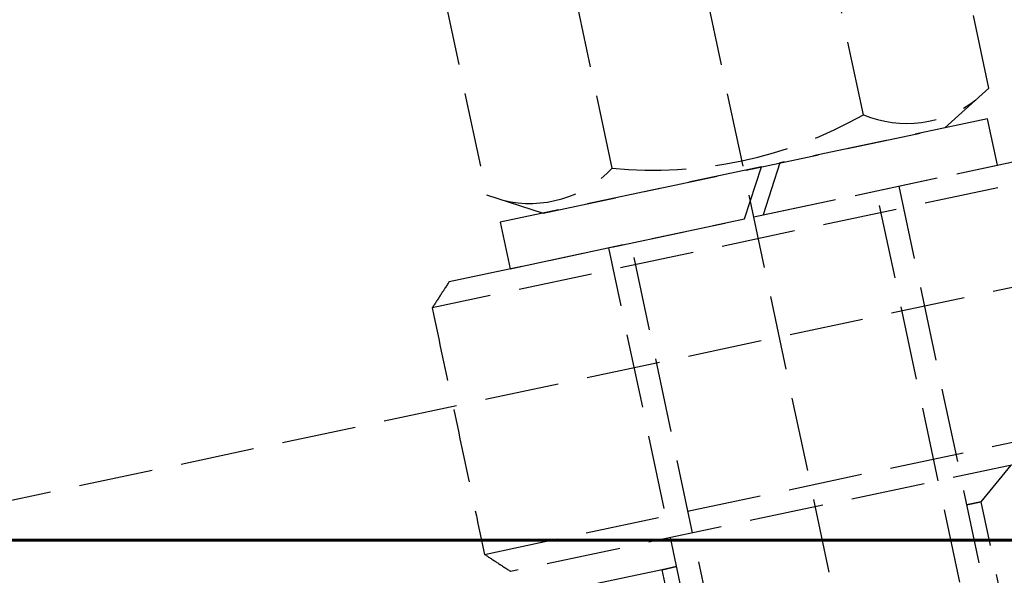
# Model space of a CAD drawing. Header units: millimetres. Extents: x -50096 to 615650, y 194565 to 243945.
# Tile 317 of 354: x 260938 to 261005, y 221256 to 221294. Entities that reach past the tile are written whole.
import ezdxf

# ---------------------------------------------------------------- set-up
doc = ezdxf.new("R2010")
doc.units = ezdxf.units.MM
doc.linetypes.add('ГТО-1 Пунктир', pattern=[7, 5, -2])
for name, color, linetype, lineweight in [('ГТО-2_Бетон_060', 3, 'Continuous', 60), ('ГТО-2_Размеры_035', 2, 'Continuous', 35), ('ОГОС_Пунктир_025', 151, 'ГТО-1 Пунктир', 25)]:
    doc.layers.add(name, color=color, linetype=linetype, lineweight=lineweight)

# ---------------------------------------------------------------- blocks, each defined once
blk = doc.blocks.new('ОГСО_Затвор_План')
at = {"layer": 'ОГОС_Пунктир_025'}
for p, q in [((-1051.67, -241), (-1051.67, -128.5)), ((-1068.995, -148.306), (-1068.995, -162.294)), ((-1060.333, -162.294), (-1060.333, -148.306)), ((-1043.008, -162.294), (-1043.008, -148.306)), ((-1034.345, -162.294), (-1034.345, -148.306)), ((-1068.995, -162.294), (-1065.52, -164.3)), ((-1037.82, -164.3), (-1034.345, -162.294)), ((-1050.463, -164.3), (-1068.47, -164.3)), ((-1068.47, -164.3), (-1068.47, -167.5)), ((-1065.52, -164.3), (-1037.82, -164.3)), ((-1052.31, -167.5), (-1050.463, -164.3)), ((-1049.183, -164.3), (-1051.03, -167.5)), ((-1034.87, -164.3), (-1049.183, -164.3)), ((-1034.87, -167.5), (-1034.87, -164.3)), ((-1072.67, -167.499), (-735.671, -167.499)), ((-1072.67, -167.499), (-735.671, -167.499)), ((-1068.47, -167.5), (-1052.31, -167.5)), ((-1061.67, -213.5), (-1061.67, -167.5)), ((-1060.137, -194.5), (-1060.137, -167.5)), ((-1051.03, -167.5), (-1034.87, -167.5)), ((-1043.204, -194.5), (-1043.204, -167.5)), ((-1041.67, -167.5), (-1041.67, -213.5)), ((-734.171, -168.999), (-1074.17, -168.999)), ((-734.171, -168.999), (-1074.17, -168.999)), ((-1074.17, -185.999), (-904.17, -185.999)), ((-1074.17, -185.999), (-904.17, -185.999)), ((-904.17, -187.499), (-1072.67, -187.499)), ((-904.17, -187.499), (-1072.67, -187.499)), ((-1040.67, -189.5), (-1038.17, -187.5)), ((-1062.67, -189.5), (-1074.17, -189.5)), ((-1062.67, -213.5), (-1062.67, -189.5)), ((-1061.67, -189.5), (-1062.67, -189.5)), ((-1061.67, -189.5), (-1062.67, -189.5)), ((-1061.67, -189.5), (-1062.67, -189.5)), ((-1062.67, -189.5), (-1061.67, -189.5)), ((-1040.67, -189.5), (-1041.67, -189.5)), ((-1040.67, -189.5), (-1041.67, -189.5)), ((-1041.67, -189.5), (-1040.67, -189.5)), ((-1040.67, -213.5), (-1040.67, -189.5))]:
    blk.add_line(p, q, dxfattribs=at)
blk.add_lwpolyline([(-877.928, -175.75), (-1127.151, -175.809, -0.414283), (-1137.153, -165.809), (-1137.153, -138.25, -0.414214), (-1127.153, -128.25), (-877.928, -128.25)], format="xyb", dxfattribs=at)
for centre, radius, start, end in [((-1064.664, -155.977), 7.659, 244.43847, 304.43847), ((-1051.67, -135.014), 28.622, 252.38303, 287.61697), ((-1038.677, -155.977), 7.659, 235.56153, 295.56153)]:
    blk.add_arc(centre, radius, start, end, dxfattribs=at)
for points in [[(-1072.67, -167.499), (-1072.92, -167.749), (-1073.42, -168.249), (-1073.92, -168.749), (-1074.17, -168.999)], [(-1072.67, -167.499), (-1072.92, -167.749), (-1073.42, -168.249), (-1073.92, -168.749), (-1074.17, -168.999)], [(-1074.17, -168.999), (-1074.17, -171.833), (-1074.17, -177.499), (-1074.17, -183.166), (-1074.17, -185.999)], [(-1074.17, -168.999), (-1074.17, -171.833), (-1074.17, -177.499), (-1074.17, -183.166), (-1074.17, -185.999)], [(-1074.17, -185.999), (-1073.92, -186.249), (-1073.42, -186.749), (-1072.92, -187.249), (-1072.67, -187.499)], [(-1074.17, -185.999), (-1073.92, -186.249), (-1073.42, -186.749), (-1072.92, -187.249), (-1072.67, -187.499)]]:
    blk.add_open_spline(points, degree=3, dxfattribs=at)
blk = doc.blocks.new('A$C1AA538EC')
at = {"layer": 'ГТО-2_Размеры_035', "rotation": 11.99999999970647}
blk.add_blockref('ОГСО_Затвор_План', (6013.364, -11100.071), dxfattribs=at)

msp = doc.modelspace()

# ---------------------------------------------------------------- linework, layer by layer
at = {"layer": 'ГТО-2_Бетон_060', "elevation": 0}
msp.add_lwpolyline([(260468.45, 223758.394), (263468.45, 223758.394), (263468.45, 221258.394), (260468.45, 221258.394), (260468.45, 223758.394)], dxfattribs=at)

# ---------------------------------------------------------------- block references
at = {"layer": 'ГТО-2_Размеры_035'}
msp.add_blockref('A$C1AA538EC', (255968.45, 232762.782), dxfattribs=at)

doc.saveas('drawing.dxf')
